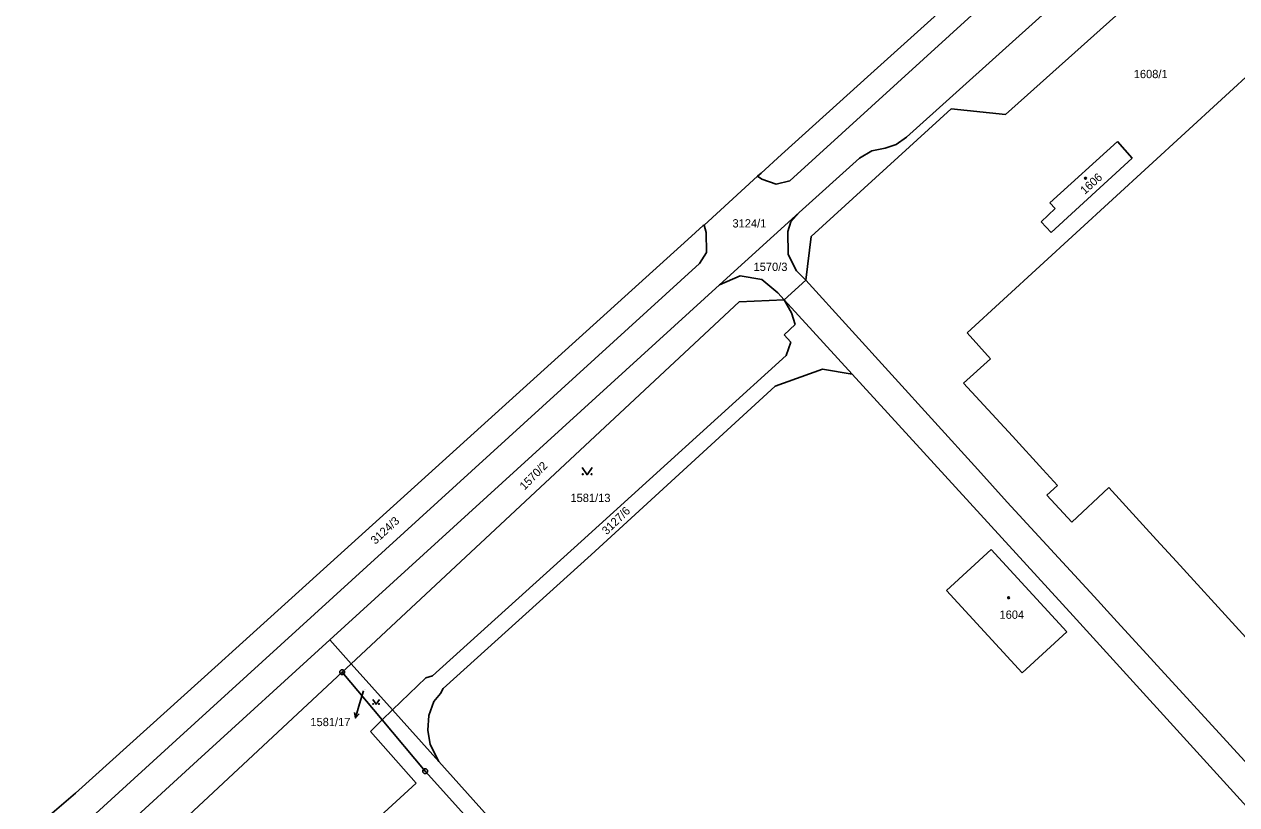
# Model space of a CAD drawing. Extents: x -736345 to -729997, y -1130177 to -1122501.
# Drawn here: x -733642.1 to -733393, y -1124813.1 to -1124652.8 of the extents above; entities that cross this region are included whole.
import ezdxf

# ---------------------------------------------------------------- set-up
doc = ezdxf.new("R2010")
doc.units = 0
for name, color, linetype in [('Vrstva 1', 7, 'Continuous'), ('Vrstva 13', 7, 'Continuous'), ('Vrstva 16', 7, 'Continuous'), ('Vrstva 18', 7, 'Continuous'), ('Vrstva 19', 7, 'Continuous'), ('Vrstva 25', 7, 'Continuous')]:
    doc.layers.add(name, color=color, linetype=linetype)

msp = doc.modelspace()

# ---------------------------------------------------------------- linework, layer by layer
at = {"layer": 'Vrstva 1'}
for points in [[(-733297.27, -1124514.21), (-733484.83, -1124685.01)], [(-733422.81, -1124641.7), (-733460.87, -1124676.05)], [(-733408.14, -1124642.38), (-733440.51, -1124671.39)], [(-733448.43, -1124716.19), (-733388.73, -1124661.46)], [(-733451.7, -1124670.18), (-733480.44, -1124696.44)], [(-733440.51, -1124671.39), (-733451.7, -1124670.18)], [(-733460.87, -1124676.05), (-733463.03, -1124677.54)], [(-733468.01, -1124678.81), (-733470.52, -1124680.32)], [(-733465.27, -1124678.27), (-733468.01, -1124678.81)], [(-733463.03, -1124677.54), (-733465.27, -1124678.27)], [(-733417.57, -1124676.93), (-733431.47, -1124689.53)], [(-733417.57, -1124676.93), (-733414.56, -1124680.34)], [(-733470.52, -1124680.32), (-733482.92, -1124691.48)], [(-733414.56, -1124680.34), (-733431.18, -1124695.63)], [(-733490.61, -1124684.64), (-733491.46, -1124684.07)], [(-733487.67, -1124685.66), (-733490.61, -1124684.64)], [(-733484.83, -1124685.01), (-733487.67, -1124685.66)], [(-733433.24, -1124693.4), (-733430.34, -1124690.7)], [(-733431.47, -1124689.53), (-733430.34, -1124690.7)], [(-733499.32, -1124706.37), (-733482.92, -1124691.48)], [(-733484.66, -1124693.4), (-733485.22, -1124695.4)], [(-733482.92, -1124691.48), (-733484.66, -1124693.4)], [(-733431.18, -1124695.63), (-733433.24, -1124693.4)], [(-733502.47, -1124694.11), (-733502.01, -1124695.59)], [(-733502.01, -1124695.59), (-733501.94, -1124699.74)], [(-733485.22, -1124695.4), (-733485.16, -1124700.14)], [(-733480.44, -1124696.44), (-733481.57, -1124705.39)], [(-733501.94, -1124699.74), (-733503.37, -1124701.97)], [(-733485.16, -1124700.14), (-733483.46, -1124703.45)], [(-733503.37, -1124701.97), (-733610.88, -1124799.87)], [(-733483.46, -1124703.45), (-733481.57, -1124705.39)], [(-733495.01, -1124704.51), (-733499.32, -1124706.37)], [(-733490.57, -1124705.25), (-733495.01, -1124704.51)], [(-733487.34, -1124708), (-733490.57, -1124705.25)], [(-733481.57, -1124705.39), (-733485.98, -1124709.46)], [(-733446.24, -1124744.26), (-733481.57, -1124705.39)], [(-733579.33, -1124779.26), (-733499.32, -1124706.37)], [(-733485.98, -1124709.46), (-733487.34, -1124708)], [(-733574.93, -1124784.17), (-733495.22, -1124709.85)], [(-733495.22, -1124709.85), (-733485.98, -1124709.46)], [(-733484.47, -1124712.08), (-733485.98, -1124709.46)], [(-733485.98, -1124709.46), (-733472.05, -1124724.7)], [(-733483.72, -1124714.52), (-733484.47, -1124712.08)], [(-733486, -1124716.62), (-733483.72, -1124714.52)], [(-733443.65, -1124721.53), (-733448.43, -1124716.19)], [(-733484.61, -1124718.16), (-733486, -1124716.62)], [(-733485.62, -1124720.85), (-733484.61, -1124718.16)], [(-733527.7, -1124759.04), (-733485.62, -1124720.85)], [(-733478.11, -1124723.65), (-733487.82, -1124727.15)], [(-733472.05, -1124724.7), (-733478.11, -1124723.65)], [(-733449.17, -1124726.57), (-733443.65, -1124721.53)], [(-733472.05, -1124724.7), (-733426.66, -1124774.36)], [(-733487.82, -1124727.15), (-733525.66, -1124761.81)], [(-733439.13, -1124737.47), (-733449.17, -1124726.57)], [(-733432.88, -1124744.26), (-733439.13, -1124737.47)], [(-733440.21, -1124750.97), (-733446.24, -1124744.26)], [(-733429.85, -1124747.55), (-733432.88, -1124744.26)], [(-733432.03, -1124749.57), (-733429.85, -1124747.55)], [(-733419.34, -1124748), (-733426.95, -1124755.07)], [(-733409.5, -1124758.75), (-733419.34, -1124748)], [(-733422.3, -1124770.36), (-733440.21, -1124750.97)], [(-733426.95, -1124755.07), (-733432.03, -1124749.57)], [(-733558.25, -1124786.69), (-733527.7, -1124759.04)], [(-733452.66, -1124769.16), (-733443.47, -1124760.73)], [(-733443.47, -1124760.73), (-733427.96, -1124777.64)], [(-733405.42, -1124763.21), (-733409.5, -1124758.75)], [(-733525.66, -1124761.81), (-733556.07, -1124789.27)], [(-733381.16, -1124789.71), (-733405.42, -1124763.21)], [(-733437.15, -1124786.07), (-733452.66, -1124769.16)], [(-733422.3, -1124770.36), (-733418.29, -1124774.79)], [(-733426.66, -1124774.36), (-733360.12, -1124847.51)], [(-733418.29, -1124774.79), (-733386.21, -1124809.9)], [(-733427.96, -1124777.64), (-733437.15, -1124786.07)], [(-733606.53, -1124804.04), (-733579.33, -1124779.26)], [(-733579.33, -1124779.26), (-733574.93, -1124784.17)], [(-733576.79, -1124785.9), (-733640.88, -1124845.65)], [(-733574.93, -1124784.17), (-733576.79, -1124785.9)], [(-733576.79, -1124785.9), (-733568.55, -1124795.73)], [(-733574.93, -1124784.17), (-733566.42, -1124793.67)], [(-733566.42, -1124793.67), (-733559.61, -1124787.1)], [(-733559.61, -1124787.1), (-733558.25, -1124786.69)], [(-733556.62, -1124790.29), (-733557.98, -1124791.94)], [(-733556.07, -1124789.27), (-733556.62, -1124790.29)], [(-733557.98, -1124791.94), (-733559.02, -1124794.78)], [(-733570.98, -1124798.07), (-733568.55, -1124795.73)], [(-733566.42, -1124793.67), (-733568.55, -1124795.73)], [(-733568.55, -1124795.73), (-733559.74, -1124806.24)], [(-733566.42, -1124793.67), (-733556.91, -1124804.28)], [(-733559.02, -1124794.78), (-733559.22, -1124797.85)], [(-733561.59, -1124808.72), (-733570.98, -1124798.07)], [(-733559.22, -1124797.85), (-733558.7, -1124800.78)], [(-733610.88, -1124799.87), (-733640.71, -1124827.13)], [(-733558.7, -1124800.78), (-733556.91, -1124804.28)], [(-733637.86, -1124832.79), (-733606.53, -1124804.04)], [(-733556.91, -1124804.28), (-733543.97, -1124818.72)], [(-733559.74, -1124806.24), (-733506.65, -1124865.21)], [(-733593.78, -1124838.24), (-733561.59, -1124808.72)]]:
    msp.add_lwpolyline(points, dxfattribs=at)
at = {"layer": 'Vrstva 13'}
for points in [[(-733442.15, -1124639.48), (-733468.2, -1124663.04)], [(-733486.52, -1124679.6), (-733468.2, -1124663.04)], [(-733490.73, -1124683.41), (-733486.52, -1124679.6)], [(-733491.46, -1124684.07), (-733490.73, -1124683.41)], [(-733502.47, -1124694.11), (-733491.46, -1124684.07)], [(-733505.81, -1124697.05), (-733502.66, -1124694.2)], [(-733502.66, -1124694.2), (-733502.47, -1124694.11)], [(-733505.81, -1124697.05), (-733598.65, -1124781.03)], [(-733598.65, -1124781.03), (-733602.29, -1124784.34)], [(-733631.55, -1124810.79), (-733602.29, -1124784.34)], [(-733642.09, -1124819.83), (-733631.55, -1124810.79)]]:
    msp.add_lwpolyline(points, dxfattribs=at)
at = {"layer": 'Vrstva 16'}
msp.add_lwpolyline([(-733572.44, -1124789.71), (-733573.22, -1124792.41)], dxfattribs=at)
at = {"layer": 'Vrstva 25'}
for points in [[(-733527.47, -1124743.87), (-733526.47, -1124745.37), (-733525.47, -1124743.87)], [(-733573.22, -1124792.41), (-733574.056, -1124795.29)], [(-733570.49, -1124791.504), (-733569.82, -1124792.51), (-733569.149, -1124791.504)], [(-733573.297, -1124794.47), (-733574.056, -1124795.29), (-733574.258, -1124794.191)]]:
    msp.add_lwpolyline(points, dxfattribs=at)
for centre, radius in [((-733424.11, -1124684.46), 0.175), ((-733527.37, -1124745.27), 0.1), ((-733525.57, -1124745.27), 0.1), ((-733439.91, -1124770.63), 0.175), ((-733576.79, -1124785.9), 0.5), ((-733576.79, -1124785.9), 0.032), ((-733570.423, -1124792.443), 0.067), ((-733569.216, -1124792.443), 0.067), ((-733559.74, -1124806.24), 0.5), ((-733559.74, -1124806.24), 0.032)]:
    msp.add_circle(centre, radius, dxfattribs=at)

# ---------------------------------------------------------------- texts
at = {"layer": 'Vrstva 16'}
msp.add_text('1581/17', height=1.7, dxfattribs=at).set_placement((-733583.317, -1124796.99))
at = {"layer": 'Vrstva 18'}
for s, height, p in [('1608/1', 1.7, (-733414.2, -1124663.91)), ('3124/1', 1.7, (-733496.62, -1124694.58)), ('1570/3', 1.7, (-733492.29, -1124703.51)), ('1581/13', 1.7, (-733529.9, -1124750.97)), ('1581/17', 0.1, (-733572.24, -1124789.51))]:
    msp.add_text(s, height=height, dxfattribs=at).set_placement(p)
for s, rotation, p in [('1570/2', 45.50036, (-733539.322, -1124748.638)), ('3127/6', 44.30035, (-733522.457, -1124757.818)), ('3124/3', 42.80034, (-733569.98, -1124759.768))]:
    msp.add_text(s, height=1.7, rotation=rotation, dxfattribs=at).set_placement(p)
at = {"layer": 'Vrstva 19'}
msp.add_text('1606', height=1.7, rotation=42.00033, dxfattribs=at).set_placement((-733424.256, -1124687.888))
msp.add_text('1604', height=1.7, dxfattribs=at).set_placement((-733441.78, -1124774.95))

doc.saveas('drawing.dxf')
